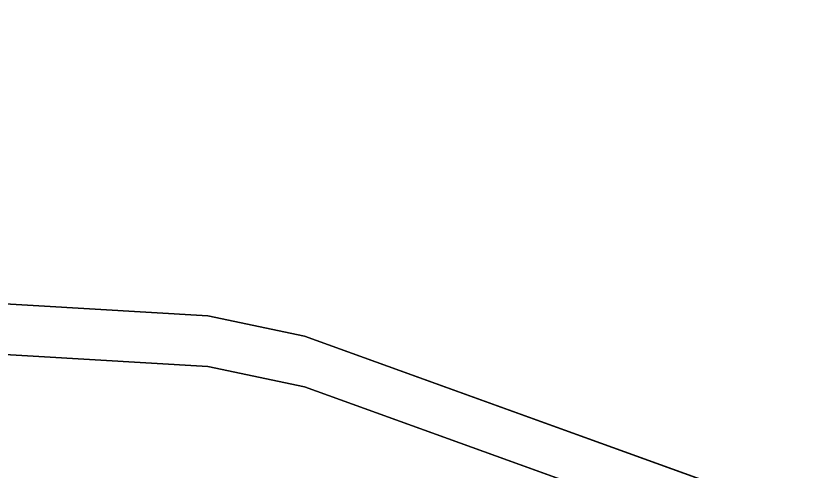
# Model space of a CAD drawing. Extents: x 1131015 to 1136271, y 133453 to 174329.
# Drawn here: x 1132356.32 to 1132360.185, y 159176.874 to 159179.118 of the extents above; entities that cross this region are included whole.
import ezdxf

# ---------------------------------------------------------------- set-up
doc = ezdxf.new("R2010")
doc.units = 0
for name, color, linetype in [('DESIGN - EARTHWORK - Shapes', 7, 'Continuous'), ('SURVEY - GROUND - Bottom of Topsoil Layer', 7, 'Continuous'), ('SURVEY - GROUND - Top of Ground', 7, 'Continuous')]:
    doc.layers.add(name, color=color, linetype=linetype)

msp = doc.modelspace()

# ---------------------------------------------------------------- linework, layer by layer
at = {"layer": 'DESIGN - EARTHWORK - Shapes'}
for points in [[(1132335.3999, 159179.1179), (1132340.4557, 159178.8142), (1132345.064, 159178.536), (1132350.3929, 159178.0584), (1132353.4649, 159177.8027), (1132353.4649, 159177.5527), (1132355.2939, 159177.5038), (1132357.2686, 159177.3867), (1132357.7442, 159177.2865), (1132362.0869, 159175.7166), (1132363.5798, 159175.2655), (1132365.761, 159176.2936), (1132370.0563, 159177.8534)], [(1132335.3999, 159179.1179), (1132340.4557, 159178.8142), (1132345.064, 159178.536), (1132350.3929, 159178.0584), (1132353.4649, 159177.8027), (1132353.4649, 159177.5527), (1132355.2939, 159177.5038), (1132357.2686, 159177.3867), (1132357.7442, 159177.2865), (1132362.0869, 159175.7166), (1132363.5798, 159175.2655), (1132365.761, 159176.2936), (1132370.0563, 159177.8534)], [(1132335.3999, 159179.1179), (1132340.4557, 159178.8142), (1132345.064, 159178.536), (1132350.3929, 159178.0584), (1132353.4649, 159177.8027), (1132353.4649, 159177.5527), (1132355.2939, 159177.5038), (1132357.2686, 159177.3867), (1132357.7442, 159177.2865), (1132362.0869, 159175.7166), (1132363.5798, 159175.2655), (1132365.761, 159176.2936), (1132370.0563, 159177.8534)], [(1132335.3999, 159179.1179), (1132340.4557, 159178.8142), (1132345.064, 159178.536), (1132350.3929, 159178.0584), (1132353.4649, 159177.8027), (1132353.4649, 159177.5527), (1132355.2939, 159177.5038), (1132357.2686, 159177.3867), (1132357.7442, 159177.2865), (1132362.0869, 159175.7166), (1132363.5798, 159175.2655), (1132365.761, 159176.2936), (1132370.0563, 159177.8534)], [(1132335.3999, 159179.1179), (1132340.4557, 159178.8142), (1132345.064, 159178.536), (1132350.3929, 159178.0584), (1132353.4649, 159177.8027), (1132353.4649, 159177.5527), (1132355.2939, 159177.5038), (1132357.2686, 159177.3867), (1132357.7442, 159177.2865), (1132362.0869, 159175.7166), (1132363.5798, 159175.2655), (1132365.761, 159176.2936), (1132370.0563, 159177.8534)], [(1132335.3999, 159179.1179), (1132340.4557, 159178.8142), (1132345.064, 159178.536), (1132350.3929, 159178.0584), (1132353.4649, 159177.8027), (1132353.4649, 159177.5527), (1132355.2939, 159177.5038), (1132357.2686, 159177.3867), (1132357.7442, 159177.2865), (1132362.0869, 159175.7166), (1132363.5798, 159175.2655), (1132365.761, 159176.2936), (1132370.0563, 159177.8534)], [(1132335.3999, 159179.1179), (1132340.4557, 159178.8142), (1132345.064, 159178.536), (1132350.3929, 159178.0584), (1132353.4649, 159177.8027), (1132353.4649, 159177.5527), (1132355.2939, 159177.5038), (1132357.2686, 159177.3867), (1132357.7442, 159177.2865), (1132362.0869, 159175.7166), (1132363.5798, 159175.2655), (1132365.761, 159176.2936), (1132370.0563, 159177.8534)], [(1132335.3999, 159179.1179), (1132340.4557, 159178.8142), (1132345.064, 159178.536), (1132350.3929, 159178.0584), (1132353.4649, 159177.8027), (1132353.4649, 159177.5527), (1132355.2939, 159177.5038), (1132357.2686, 159177.3867), (1132357.7442, 159177.2865), (1132362.0869, 159175.7166), (1132363.5798, 159175.2655), (1132365.761, 159176.2936), (1132370.0563, 159177.8534)], [(1132335.3999, 159179.1179), (1132340.4557, 159178.8142), (1132345.064, 159178.536), (1132350.3929, 159178.0584), (1132353.4649, 159177.8027), (1132353.4649, 159177.5527), (1132355.2939, 159177.5038), (1132357.2686, 159177.3867), (1132357.7442, 159177.2865), (1132362.0869, 159175.7166), (1132363.5798, 159175.2655), (1132365.761, 159176.2936), (1132370.0563, 159177.8534)], [(1132335.3999, 159179.1179), (1132340.4557, 159178.8142), (1132345.064, 159178.536), (1132350.3929, 159178.0584), (1132353.4649, 159177.8027), (1132353.4649, 159177.5527), (1132355.2939, 159177.5038), (1132357.2686, 159177.3867), (1132357.7442, 159177.2865), (1132362.0869, 159175.7166), (1132363.5798, 159175.2655), (1132365.761, 159176.2936), (1132370.0563, 159177.8534)], [(1132335.3999, 159179.1179), (1132340.4557, 159178.8142), (1132345.064, 159178.536), (1132350.3929, 159178.0584), (1132353.4649, 159177.8027), (1132353.4649, 159177.5527), (1132355.2939, 159177.5038), (1132357.2686, 159177.3867), (1132357.7442, 159177.2865), (1132362.0869, 159175.7166), (1132363.5798, 159175.2655), (1132365.761, 159176.2936), (1132370.0563, 159177.8534)], [(1132370.0563, 159177.8534), (1132365.761, 159176.2936), (1132363.5798, 159175.2655), (1132362.0869, 159175.7166), (1132357.7442, 159177.2865), (1132357.2686, 159177.3867), (1132355.2939, 159177.5038), (1132353.4649, 159177.5527), (1132353.4649, 159177.8027), (1132350.3929, 159178.0584), (1132345.064, 159178.536), (1132340.4557, 159178.8142), (1132335.3999, 159179.1179)], [(1132335.3999, 159179.1179), (1132340.4557, 159178.8142), (1132345.064, 159178.536), (1132350.3929, 159178.0584), (1132353.4649, 159177.8027), (1132353.4649, 159177.5527), (1132355.2939, 159177.5038), (1132357.2686, 159177.3867), (1132357.7442, 159177.2865), (1132362.0869, 159175.7166), (1132363.5798, 159175.2655), (1132365.761, 159176.2936), (1132370.0563, 159177.8534)], [(1132335.3999, 159179.1179), (1132340.4557, 159178.8142), (1132345.064, 159178.536), (1132350.3929, 159178.0584), (1132353.4649, 159177.8027), (1132353.4649, 159177.5527), (1132355.2939, 159177.5038), (1132357.2686, 159177.3867), (1132357.7442, 159177.2865), (1132362.0869, 159175.7166), (1132363.5798, 159175.2655), (1132365.761, 159176.2936), (1132370.0563, 159177.8534)], [(1132335.3999, 159179.1179), (1132340.4557, 159178.8142), (1132345.064, 159178.536), (1132350.3929, 159178.0584), (1132353.4649, 159177.8027), (1132353.4649, 159177.5527), (1132355.2939, 159177.5038), (1132357.2686, 159177.3867), (1132357.7442, 159177.2865), (1132362.0869, 159175.7166), (1132363.5798, 159175.2655), (1132365.761, 159176.2936), (1132370.0563, 159177.8534)], [(1132335.3999, 159179.1179), (1132340.4557, 159178.8142), (1132345.064, 159178.536), (1132350.3929, 159178.0584), (1132353.4649, 159177.8027), (1132353.4649, 159177.5527), (1132355.2939, 159177.5038), (1132357.2686, 159177.3867), (1132357.7442, 159177.2865), (1132362.0869, 159175.7166), (1132363.5798, 159175.2655), (1132365.761, 159176.2936), (1132370.0563, 159177.8534)], [(1132370.0563, 159177.8534), (1132365.761, 159176.2936), (1132363.5798, 159175.2655), (1132362.0869, 159175.7166), (1132357.7442, 159177.2865), (1132357.2686, 159177.3867), (1132355.2939, 159177.5038), (1132353.4649, 159177.5527), (1132353.4649, 159177.8027), (1132350.3929, 159178.0584), (1132345.064, 159178.536), (1132340.4557, 159178.8142), (1132335.3999, 159179.1179)], [(1132370.0563, 159177.8534), (1132365.761, 159176.2936), (1132363.5798, 159175.2655), (1132362.0869, 159175.7166), (1132357.7442, 159177.2865), (1132357.2686, 159177.3867), (1132355.2939, 159177.5038), (1132353.4649, 159177.5527), (1132353.4649, 159177.8027), (1132350.3929, 159178.0584), (1132345.064, 159178.536), (1132340.4557, 159178.8142), (1132335.3999, 159179.1179)], [(1132370.0563, 159178.1034), (1132365.761, 159176.5436), (1132363.5798, 159175.5155), (1132362.0869, 159175.9666), (1132357.7442, 159177.5365), (1132357.2686, 159177.6367), (1132355.2939, 159177.7538), (1132353.4649, 159177.8027), (1132353.4649, 159177.5527), (1132355.2939, 159177.5038), (1132357.2686, 159177.3867), (1132357.7442, 159177.2865), (1132362.0869, 159175.7166), (1132363.5798, 159175.2655), (1132365.761, 159176.2936), (1132370.0563, 159177.8534)], [(1132370.0563, 159177.8534), (1132365.761, 159176.2936), (1132363.5798, 159175.2655), (1132362.0869, 159175.7166), (1132357.7442, 159177.2865), (1132357.2686, 159177.3867), (1132355.2939, 159177.5038), (1132353.4649, 159177.5527), (1132353.4649, 159177.8027), (1132355.2939, 159177.7538), (1132357.2686, 159177.6367), (1132357.7442, 159177.5365), (1132362.0869, 159175.9666), (1132363.5798, 159175.5155), (1132365.761, 159176.5436), (1132370.0563, 159178.1034)], [(1132370.0563, 159178.1034), (1132365.761, 159176.5436), (1132363.5798, 159175.5155), (1132362.0869, 159175.9666), (1132357.7442, 159177.5365), (1132357.2686, 159177.6367), (1132355.2939, 159177.7538), (1132353.4649, 159177.8027), (1132353.4649, 159177.5527), (1132355.2939, 159177.5038), (1132357.2686, 159177.3867), (1132357.7442, 159177.2865), (1132362.0869, 159175.7166), (1132363.5798, 159175.2655), (1132365.761, 159176.2936), (1132370.0563, 159177.8534)], [(1132370.0563, 159177.8534), (1132365.761, 159176.2936), (1132363.5798, 159175.2655), (1132362.0869, 159175.7166), (1132357.7442, 159177.2865), (1132357.2686, 159177.3867), (1132355.2939, 159177.5038), (1132353.4649, 159177.5527), (1132353.4649, 159177.8027), (1132355.2939, 159177.7538), (1132357.2686, 159177.6367), (1132357.7442, 159177.5365), (1132362.0869, 159175.9666), (1132363.5798, 159175.5155), (1132365.761, 159176.5436), (1132370.0563, 159178.1034)], [(1132370.0563, 159178.1034), (1132365.761, 159176.5436), (1132363.5798, 159175.5155), (1132362.0869, 159175.9666), (1132357.7442, 159177.5365), (1132357.2686, 159177.6367), (1132355.2939, 159177.7538), (1132353.4649, 159177.8027), (1132353.4649, 159177.5527), (1132355.2939, 159177.5038), (1132357.2686, 159177.3867), (1132357.7442, 159177.2865), (1132362.0869, 159175.7166), (1132363.5798, 159175.2655), (1132365.761, 159176.2936), (1132370.0563, 159177.8534)], [(1132370.0563, 159178.1034), (1132365.761, 159176.5436), (1132363.5798, 159175.5155), (1132362.0869, 159175.9666), (1132357.7442, 159177.5365), (1132357.2686, 159177.6367), (1132355.2939, 159177.7538), (1132353.4649, 159177.8027), (1132353.4649, 159177.5527), (1132355.2939, 159177.5038), (1132357.2686, 159177.3867), (1132357.7442, 159177.2865), (1132362.0869, 159175.7166), (1132363.5798, 159175.2655), (1132365.761, 159176.2936), (1132370.0563, 159177.8534)], [(1132370.0563, 159178.1034), (1132365.761, 159176.5436), (1132363.5798, 159175.5155), (1132362.0869, 159175.9666), (1132357.7442, 159177.5365), (1132357.2686, 159177.6367), (1132355.2939, 159177.7538), (1132353.4649, 159177.8027), (1132353.4649, 159177.5527), (1132355.2939, 159177.5038), (1132357.2686, 159177.3867), (1132357.7442, 159177.2865), (1132362.0869, 159175.7166), (1132363.5798, 159175.2655), (1132365.761, 159176.2936), (1132370.0563, 159177.8534)], [(1132370.0563, 159178.1034), (1132365.761, 159176.5436), (1132363.5798, 159175.5155), (1132362.0869, 159175.9666), (1132357.7442, 159177.5365), (1132357.2686, 159177.6367), (1132355.2939, 159177.7538), (1132353.4649, 159177.8027), (1132353.4649, 159177.5527), (1132355.2939, 159177.5038), (1132357.2686, 159177.3867), (1132357.7442, 159177.2865), (1132362.0869, 159175.7166), (1132363.5798, 159175.2655), (1132365.761, 159176.2936), (1132370.0563, 159177.8534)], [(1132370.0563, 159178.1034), (1132365.761, 159176.5436), (1132363.5798, 159175.5155), (1132362.0869, 159175.9666), (1132357.7442, 159177.5365), (1132357.2686, 159177.6367), (1132355.2939, 159177.7538), (1132353.4649, 159177.8027), (1132353.4649, 159177.5527), (1132355.2939, 159177.5038), (1132357.2686, 159177.3867), (1132357.7442, 159177.2865), (1132362.0869, 159175.7166), (1132363.5798, 159175.2655), (1132365.761, 159176.2936), (1132370.0563, 159177.8534)], [(1132370.0563, 159178.1034), (1132365.761, 159176.5436), (1132363.5798, 159175.5155), (1132362.0869, 159175.9666), (1132357.7442, 159177.5365), (1132357.2686, 159177.6367), (1132355.2939, 159177.7538), (1132353.4649, 159177.8027), (1132353.4649, 159177.5527), (1132355.2939, 159177.5038), (1132357.2686, 159177.3867), (1132357.7442, 159177.2865), (1132362.0869, 159175.7166), (1132363.5798, 159175.2655), (1132365.761, 159176.2936), (1132370.0563, 159177.8534)], [(1132370.0563, 159178.1034), (1132365.761, 159176.5436), (1132363.5798, 159175.5155), (1132362.0869, 159175.9666), (1132357.7442, 159177.5365), (1132357.2686, 159177.6367), (1132355.2939, 159177.7538), (1132353.4649, 159177.8027), (1132353.4649, 159177.5527), (1132355.2939, 159177.5038), (1132357.2686, 159177.3867), (1132357.7442, 159177.2865), (1132362.0869, 159175.7166), (1132363.5798, 159175.2655), (1132365.761, 159176.2936), (1132370.0563, 159177.8534)], [(1132370.0563, 159177.8534), (1132365.761, 159176.2936), (1132363.5798, 159175.2655), (1132362.0869, 159175.7166), (1132357.7442, 159177.2865), (1132357.2686, 159177.3867), (1132355.2939, 159177.5038), (1132353.4649, 159177.5527), (1132353.4649, 159177.8027), (1132355.2939, 159177.7538), (1132357.2686, 159177.6367), (1132357.7442, 159177.5365), (1132362.0869, 159175.9666), (1132363.5798, 159175.5155), (1132365.761, 159176.5436), (1132370.0563, 159178.1034)], [(1132370.0563, 159178.1034), (1132365.761, 159176.5436), (1132363.5798, 159175.5155), (1132362.0869, 159175.9666), (1132357.7442, 159177.5365), (1132357.2686, 159177.6367), (1132355.2939, 159177.7538), (1132353.4649, 159177.8027), (1132353.4649, 159177.5527), (1132355.2939, 159177.5038), (1132357.2686, 159177.3867), (1132357.7442, 159177.2865), (1132362.0869, 159175.7166), (1132363.5798, 159175.2655), (1132365.761, 159176.2936), (1132370.0563, 159177.8534)], [(1132370.0563, 159178.1034), (1132365.761, 159176.5436), (1132363.5798, 159175.5155), (1132362.0869, 159175.9666), (1132357.7442, 159177.5365), (1132357.2686, 159177.6367), (1132355.2939, 159177.7538), (1132353.4649, 159177.8027), (1132353.4649, 159177.5527), (1132355.2939, 159177.5038), (1132357.2686, 159177.3867), (1132357.7442, 159177.2865), (1132362.0869, 159175.7166), (1132363.5798, 159175.2655), (1132365.761, 159176.2936), (1132370.0563, 159177.8534)], [(1132370.0563, 159178.1034), (1132365.761, 159176.5436), (1132363.5798, 159175.5155), (1132362.0869, 159175.9666), (1132357.7442, 159177.5365), (1132357.2686, 159177.6367), (1132355.2939, 159177.7538), (1132353.4649, 159177.8027), (1132353.4649, 159177.5527), (1132355.2939, 159177.5038), (1132357.2686, 159177.3867), (1132357.7442, 159177.2865), (1132362.0869, 159175.7166), (1132363.5798, 159175.2655), (1132365.761, 159176.2936), (1132370.0563, 159177.8534)], [(1132370.0563, 159178.1034), (1132365.761, 159176.5436), (1132363.5798, 159175.5155), (1132362.0869, 159175.9666), (1132357.7442, 159177.5365), (1132357.2686, 159177.6367), (1132355.2939, 159177.7538), (1132353.4649, 159177.8027), (1132353.4649, 159177.5527), (1132355.2939, 159177.5038), (1132357.2686, 159177.3867), (1132357.7442, 159177.2865), (1132362.0869, 159175.7166), (1132363.5798, 159175.2655), (1132365.761, 159176.2936), (1132370.0563, 159177.8534)], [(1132370.0563, 159177.8534), (1132365.761, 159176.2936), (1132363.5798, 159175.2655), (1132362.0869, 159175.7166), (1132357.7442, 159177.2865), (1132357.2686, 159177.3867), (1132355.2939, 159177.5038), (1132353.4649, 159177.5527), (1132353.4649, 159177.8027), (1132355.2939, 159177.7538), (1132357.2686, 159177.6367), (1132357.7442, 159177.5365), (1132362.0869, 159175.9666), (1132363.5798, 159175.5155), (1132365.761, 159176.5436), (1132370.0563, 159178.1034)], [(1132370.0563, 159178.1034), (1132365.761, 159176.5436), (1132363.5798, 159175.5155), (1132362.0869, 159175.9666), (1132357.7442, 159177.5365), (1132357.2686, 159177.6367), (1132355.2939, 159177.7538), (1132353.4649, 159177.8027), (1132353.4649, 159177.5527), (1132355.2939, 159177.5038), (1132357.2686, 159177.3867), (1132357.7442, 159177.2865), (1132362.0869, 159175.7166), (1132363.5798, 159175.2655), (1132365.761, 159176.2936), (1132370.0563, 159177.8534)]]:
    msp.add_lwpolyline(points, dxfattribs=at)
at = {"layer": 'SURVEY - GROUND - Bottom of Topsoil Layer'}
for p, q in [((1132355.2939, 159177.5038), (1132357.2686, 159177.3867)), ((1132357.2686, 159177.3867), (1132357.7442, 159177.2865)), ((1132357.7442, 159177.2865), (1132362.0869, 159175.7166))]:
    msp.add_line(p, q, dxfattribs=at)
at = {"layer": 'SURVEY - GROUND - Top of Ground'}
for p, q in [((1132355.2939, 159177.7538), (1132357.2686, 159177.6367)), ((1132357.2686, 159177.6367), (1132357.7442, 159177.5365)), ((1132357.7442, 159177.5365), (1132362.0869, 159175.9666))]:
    msp.add_line(p, q, dxfattribs=at)

doc.saveas('drawing.dxf')
